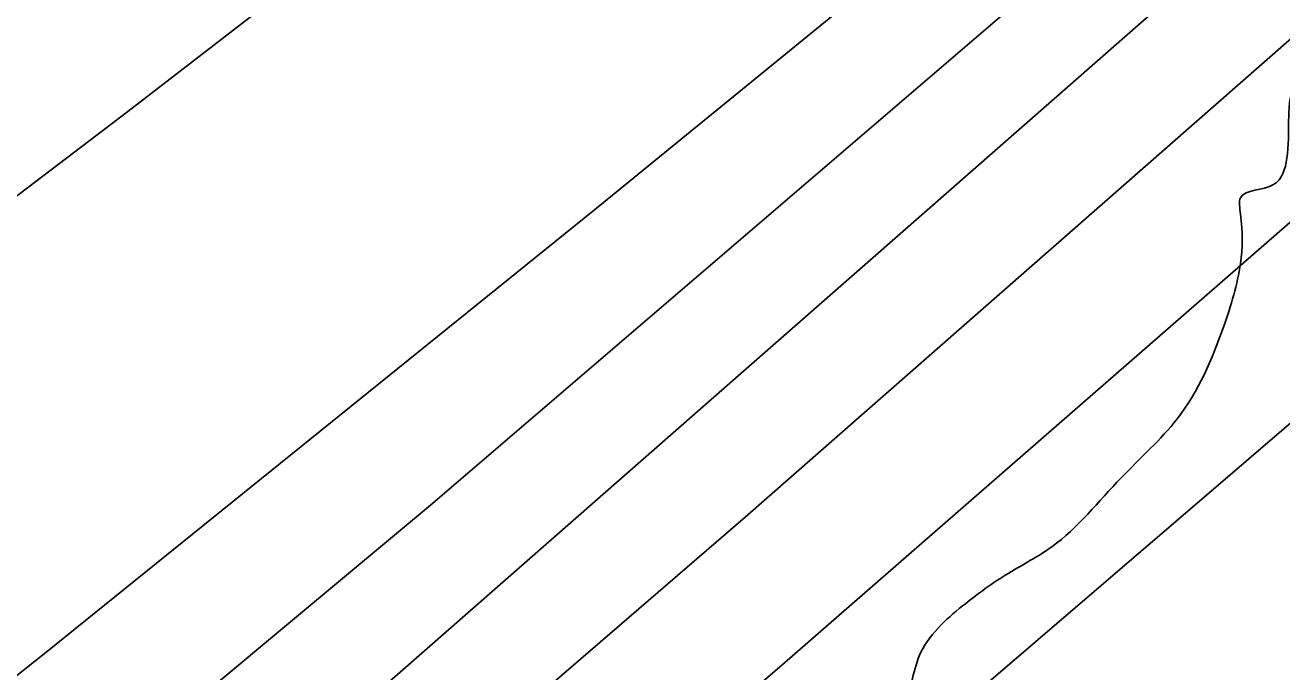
# Model space of a CAD drawing. Extents: x 3329297 to 3367176, y 649250 to 674653.
# Drawn here: x 3340959 to 3341106.8, y 660510.5 to 660586.6 of the extents above; entities that cross this region are included whole.
import ezdxf

# ---------------------------------------------------------------- set-up
doc = ezdxf.new("R2010")
doc.units = 0
for name, color, linetype in [('V-RIVR-EDGE', 7, 'Continuous'), ('V-TOPO-DPTH', 7, 'Continuous'), ('V-TOPO-MINR', 7, 'Continuous'), ('V-TOPO-WATR', 7, 'Continuous')]:
    doc.layers.add(name, color=color, linetype=linetype)

msp = doc.modelspace()

# ---------------------------------------------------------------- linework, layer by layer
at = {"layer": 'V-RIVR-EDGE'}
msp.add_spline([(3340543.4914477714, 660085.6001921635), (3340562.914081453, 660098.7374668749), (3340575.7249264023, 660104.1350310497), (3340585.045565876, 660109.5412254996), (3340589.7030088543, 660111.0809208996), (3340590.8616160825, 660109.1390410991), (3340597.8055880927, 660094.3853574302), (3340601.294834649, 660093.9889265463), (3340606.3391193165, 660095.1398624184), (3340606.7317145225, 660097.0779065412), (3340606.3535031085, 660100.9568715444), (3340599.7887014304, 660112.2193908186), (3340596.700680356, 660118.0440713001), (3340597.483952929, 660121.1445583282), (3340599.8184279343, 660124.2412096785), (3340602.9246684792, 660125.7847407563), (3340609.527826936, 660130.0342458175), (3340610.698900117, 660133.1337739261), (3340611.101084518, 660138.9498241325), (3340614.2102018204, 660141.6567570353), (3340620.4198061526, 660143.5804173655), (3340627.023923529, 660148.2177230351), (3340632.8524396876, 660152.8569465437), (3340639.8462755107, 660158.2688945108), (3340647.223117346, 660161.740880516), (3340655.761443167, 660164.4343885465), (3340667.017250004, 660168.2845859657), (3340677.109655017, 660172.137660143), (3340684.4845790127, 660174.8340449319), (3340692.645652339, 660181.7943185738), (3340699.2516875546, 660187.2072254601), (3340702.746687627, 660189.1375982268), (3340709.348887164, 660192.9993026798), (3340717.504206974, 660197.6327726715), (3340731.876802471, 660207.2923078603), (3340748.18744209, 660216.5592478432), (3340768.3808823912, 660227.7556016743), (3340779.2508064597, 660232.3823592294), (3340792.457123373, 660240.8813693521), (3340805.6691938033, 660251.7071831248), (3340823.923631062, 660262.9083315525), (3340832.0741562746, 660265.6027985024), (3340837.9036313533, 660270.6298226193), (3340847.2357778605, 660280.6896243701), (3340854.2305726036, 660286.4893729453), (3340861.210983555, 660286.4721123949), (3340868.9756259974, 660289.9431394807), (3340876.746980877, 660296.1287708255), (3340884.9099720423, 660303.8646456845), (3340891.518884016, 660310.4409543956), (3340896.967270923, 660318.183541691), (3340903.5771418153, 660325.1476510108), (3340904.3652089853, 660330.1871410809), (3340904.763557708, 660334.4519888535), (3340908.648276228, 660337.1570039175), (3340912.5320358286, 660339.4742183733), (3340913.7059857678, 660343.7371483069), (3340916.828527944, 660351.8732897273), (3340921.888155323, 660359.2290353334), (3340933.1679351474, 660372.774247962), (3340942.5000816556, 660382.8340497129), (3340944.454427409, 660389.0340648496), (3340947.5645036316, 660392.1287983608), (3340951.448263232, 660394.4460128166), (3340956.112418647, 660398.7003124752), (3340965.446482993, 660409.5357154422), (3340972.0544360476, 660415.7242235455), (3340980.211673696, 660421.1332947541), (3340987.990699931, 660430.4213309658), (3340991.8907611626, 660439.3311557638), (3340994.621667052, 660445.9170536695), (3341001.24112714, 660456.7591690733), (3341008.2359218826, 660462.5589176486), (3341019.498441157, 660469.1237193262), (3341022.613311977, 660474.1574558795), (3341027.2765084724, 660478.0239549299), (3341033.1040657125, 660482.2753778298), (3341044.373297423, 660491.5547837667), (3341056.806889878, 660501.2191135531), (3341062.2485643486, 660506.2470965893), (3341064.202910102, 660512.447111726), (3341069.258701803, 660518.2516548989), (3341074.6974995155, 660522.11623611), (3341079.7465787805, 660525.206175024), (3341087.9105288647, 660533.329850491), (3341094.5203997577, 660540.2939598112), (3341099.9764580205, 660551.1389519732), (3341101.9336805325, 660558.5023689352), (3341101.9480643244, 660564.3193780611), (3341101.952858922, 660566.2583811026), (3341105.8347006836, 660567.7999943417), (3341107.3935744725, 660570.8985635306), (3341108.1902719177, 660579.4282590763), (3341109.3584683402, 660581.3643853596), (3341111.6881487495, 660582.5220336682), (3341116.3455917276, 660584.0617290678), (3341119.065949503, 660586.381820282), (3341131.896931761, 660599.9231972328), (3341130.739283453, 660602.2528776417), (3341129.581635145, 660604.5825580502), (3341130.368743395, 660609.2342475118), (3341131.1500981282, 660611.5591333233), (3341134.259215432, 660614.2660662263), (3341139.7008899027, 660619.2940492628), (3341147.4684091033, 660623.9284781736), (3341155.2455175, 660632.440913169), (3341160.3061037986, 660640.1844593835), (3341161.8716900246, 660645.9976328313), (3341164.5891710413, 660647.1543222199), (3341171.9602593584, 660648.2995045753), (3341176.6263326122, 660653.3294054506), (3341185.565883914, 660661.4511630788), (3341197.2209983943, 660669.9540088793), (3341202.6521247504, 660670.7161852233), (3341208.8665236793, 660674.5788485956), (3341212.760831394, 660681.1618697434), (3341218.9771481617, 660685.8001343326), (3341223.6326733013, 660686.5642285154), (3341228.2968287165, 660690.8185281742), (3341239.5574301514, 660696.6077286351), (3341242.2729933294, 660696.9888168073), (3341247.6974072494, 660695.0363888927), (3341251.9651317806, 660695.8014419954), (3341254.6893252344, 660699.6727356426), (3341257.8080317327, 660706.2576746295), (3341265.1944627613, 660713.6076667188), (3341272.184462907, 660717.4684122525), (3341278.781867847, 660719.3911136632), (3341285.772826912, 660723.6396598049), (3341288.108260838, 660727.1241117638), (3341288.8924923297, 660730.6123994), (3341291.613809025, 660733.3202912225), (3341297.446160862, 660739.5107171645), (3341303.6653543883, 660745.3123835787), (3341316.4819528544, 660753.0367514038), (3341337.853178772, 660770.047237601), (3341347.558742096, 660774.2890713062), (3341351.8187952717, 660771.951719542), (3341356.473361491, 660772.3280131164), (3341359.1965960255, 660775.811506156), (3341357.6645719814, 660783.5713540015), (3341359.220569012, 660785.5065213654), (3341364.271566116, 660789.372061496), (3341367.762730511, 660789.7512318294), (3341372.796467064, 660786.6363610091), (3341377.4443208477, 660784.2980503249), (3341380.160842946, 660785.0669391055), (3341385.2080043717, 660787.3812768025), (3341385.989359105, 660789.7061626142), (3341386.782220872, 660796.6846557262), (3341388.726977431, 660799.0066647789), (3341390.6707750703, 660800.9408732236), (3341401.9342532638, 660807.89347551), (3341425.6217347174, 660820.6324014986), (3341448.153485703, 660836.476609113), (3341459.422717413, 660845.7560150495), (3341473.402717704, 660853.4775061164), (3341492.824392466, 660866.2269802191), (3341509.523791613, 660875.8807618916), (3341528.938753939, 660885.915631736), (3341568.151684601, 660904.045409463), (3341576.690010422, 660906.7389174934), (3341582.5185265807, 660911.3781410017), (3341589.123602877, 660916.4032472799), (3341596.893039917, 660921.8132774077), (3341605.0474008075, 660926.0589467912), (3341608.92732473, 660926.8249588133), (3341613.1921725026, 660926.4266100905), (3341626.0001406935, 660930.66077244), (3341639.199745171, 660936.445178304), (3341658.2278658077, 660946.8688076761), (3341680.752904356, 660959.9984110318), (3341702.888224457, 660972.3533720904), (3341720.74910759, 660981.2286757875), (3341737.4389175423, 660987.0044513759), (3341750.2583927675, 660995.8922210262), (3341758.0374190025, 661005.180257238), (3341780.965600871, 661024.5137114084), (3341791.861415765, 661039.6110853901), (3341805.0811575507, 661053.53930403), (3341819.4767671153, 661072.5060538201), (3341836.1982214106, 661091.0792494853), (3341848.268945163, 661110.8273540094), (3341856.8322028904, 661123.6036778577), (3341870.057698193, 661139.8587001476), (3341888.3274781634, 661157.26465831), (3341900.0008121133, 661173.1357156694), (3341908.955706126, 661187.4622830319), (3341921.8087435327, 661209.9230739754), (3341929.992830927, 661226.1905622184), (3341939.3412790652, 661242.8429743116), (3341942.0606779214, 661244.7752649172), (3341943.2221619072, 661243.996786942), (3341944.7532270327, 661235.8491384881), (3341949.4068343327, 661235.8376314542), (3341954.453036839, 661237.7641685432), (3341956.0138284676, 661241.6383389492), (3341951.365974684, 661243.9766496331), (3341950.598044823, 661247.0809723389), (3341950.996393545, 661251.345820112), (3341952.956492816, 661259.8726388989), (3341955.7017824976, 661272.2755459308), (3341958.461455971, 661290.4954620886), (3341960.819903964, 661303.2871286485), (3341965.1288620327, 661320.7276079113), (3341976.056321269, 661348.6224019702), (3341983.4868625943, 661373.811222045), (3341990.917403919, 661399.0000421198), (3341994.849109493, 661420.7072869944), (3341995.6573139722, 661433.890589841), (3341998.3795895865, 661436.9862822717), (3342001.0922760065, 661436.2039686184), (3342003.8126337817, 661438.5240598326), (3342004.2138592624, 661443.9523094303), (3342004.2435857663, 661455.9741282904), (3342002.7058082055, 661461.4071724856), (3342004.265640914, 661464.8935422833), (3342009.323350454, 661471.4736866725), (3342020.6012124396, 661484.2432980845), (3342033.8305434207, 661502.049522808), (3342040.824379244, 661507.4614707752), (3342045.880170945, 661513.2660139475), (3342046.2785196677, 661517.5308617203), (3342044.356777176, 661524.5160672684), (3342045.910856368, 661525.6756334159), (3342047.074258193, 661525.6727566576), (3342052.109912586, 661523.3334870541), (3342053.276191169, 661524.4940121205), (3342063.0066863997, 661538.8186616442), (3342071.181184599, 661551.2081438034), (3342074.6876917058, 661557.7921238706), (3342082.474389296, 661570.1825649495), (3342088.6955006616, 661576.7598325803), (3342099.5826852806, 661588.3670010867), (3342104.251635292, 661594.5603037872), (3342110.4909661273, 661608.5057829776), (3342119.844208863, 661627.0971981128), (3342128.4026719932, 661637.934518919), (3342135.407055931, 661647.6122735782), (3342140.076005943, 661653.8055762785), (3342142.021721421, 661656.5153859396), (3342148.257216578, 661668.9096626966), (3342155.6446065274, 661676.6474553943), (3342159.1559082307, 661685.1704385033), (3342161.490383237, 661688.2670898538), (3342166.538503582, 661690.9692281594), (3342169.669676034, 661702.5955750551), (3342177.460209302, 661716.5372185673), (3342191.469936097, 661736.2805284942), (3342210.1438183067, 661760.2781380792), (3342224.1516272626, 661779.2458467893), (3342232.3280433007, 661792.4109301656), (3342242.058538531, 661806.7355796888), (3342247.5088432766, 661815.2537682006), (3342252.9773674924, 661831.1401682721), (3342263.108129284, 661850.5052667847), (3342268.945275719, 661858.6346957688), (3342277.124568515, 661872.9631809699), (3342284.1519665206, 661891.9481502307), (3342293.1116551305, 661908.2137206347), (3342302.4572265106, 661923.7027309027), (3342310.251595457, 661939.1955768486), (3342314.9272579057, 661948.1034838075), (3342327.38098767, 661965.9116263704), (3342325.8480047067, 661973.2836736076), (3342327.4097552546, 661977.5456446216), (3342330.909549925, 661981.4150204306), (3342336.351224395, 661986.4430034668), (3342339.4708898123, 661993.415743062), (3342342.5991855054, 662003.8786881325), (3342345.322420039, 662007.3621811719), (3342350.3782117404, 662013.1667243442), (3342354.659361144, 662019.3609859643), (3342356.613706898, 662025.561001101), (3342357.4104043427, 662034.0906966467), (3342360.525275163, 662039.1244331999), (3342366.7473454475, 662046.0895014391), (3342373.76131858, 662059.645262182), (3342381.54993401, 662072.8113044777), (3342385.4595844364, 662085.5991353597), (3342390.535513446, 662099.5474913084), (3342396.371700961, 662107.2891196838), (3342399.102606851, 662113.8750175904), (3342402.611990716, 662121.6223994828), (3342413.5327375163, 662146.8025892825), (3342430.7004865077, 662189.0306631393), (3342441.9984858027, 662209.9440873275), (3342453.6986694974, 662236.6735617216), (3342465.0033812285, 662260.3015901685), (3342466.577597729, 662269.604969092), (3342471.6592802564, 662285.880128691), (3342476.3378194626, 662295.9514374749), (3342481.002933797, 662300.5935377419), (3342482.9534438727, 662305.2423504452), (3342483.3498747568, 662308.7315970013), (3342487.6415722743, 662319.1916653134), (3342491.543551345, 662328.8770913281), (3342501.6752720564, 662348.6299904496), (3342505.195204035, 662360.6431790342), (3342509.1106079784, 662375.757813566), (3342511.4767273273, 662391.6518849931), (3342513.821750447, 662399.0143430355), (3342520.439292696, 662409.0808572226), (3342525.899186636, 662421.4770518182), (3342528.6415995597, 662432.716557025), (3342531.4070265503, 662453.2632768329), (3342534.966274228, 662481.1762903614), (3342536.9455518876, 662497.459121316), (3342541.24779752, 662512.1849963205), (3342547.487128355, 662526.1304755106), (3342556.0465504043, 662537.3555969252), (3342563.044221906, 662544.3187473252), (3342566.1619694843, 662550.5158857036), (3342570.4622972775, 662564.4661594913), (3342572.439657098, 662579.973389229), (3342576.331088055, 662585.3930085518), (3342582.165357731, 662592.3590357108), (3342585.6804951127, 662602.4332212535), (3342587.2422456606, 662606.6951922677), (3342589.967398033, 662610.9542865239), (3342595.040450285, 662623.7392406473), (3342596.6204203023, 662635.3694232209), (3342599.3561207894, 662643.8943241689), (3342600.1403522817, 662647.3826118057), (3342599.367627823, 662648.5479314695), (3342596.6606949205, 662651.657048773), (3342596.668366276, 662654.75945364), (3342598.614081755, 662657.4692633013), (3342603.666037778, 662661.7226040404), (3342609.8957794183, 662671.7900771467), (3342617.692066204, 662688.0585243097), (3342629.776214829, 662713.2358373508), (3342637.576337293, 662731.0554869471), (3342640.6998383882, 662739.5794289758), (3342640.71422218, 662745.3964381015), (3342640.349435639, 662754.7046116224), (3342641.9102272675, 662758.5787820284), (3342645.0203034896, 662761.6735155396), (3342647.743538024, 662765.1570085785), (3342646.2469940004, 662787.2654789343), (3342646.2748026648, 662798.5116965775), (3342641.6864018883, 662824.8936449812), (3342639.8097286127, 662850.1054791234), (3342639.08015553, 662868.7218261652), (3342640.6783450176, 662887.7202202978), (3342641.5066868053, 662909.0473359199), (3342647.7719084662, 662933.4634315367), (3342652.435104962, 662937.3299305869), (3342653.605219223, 662940.041658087), (3342648.964077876, 662945.0945730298), (3342648.97462599, 662949.3603797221), (3342652.485927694, 662957.8833628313), (3342654.4249307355, 662957.878568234), (3342659.0785380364, 662957.8670612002), (3342659.476886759, 662962.131908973), (3342659.507572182, 662974.5415284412), (3342659.933729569, 662990.052593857), (3342664.6314471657, 663007.8799148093), (3342672.024590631, 663017.944511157), (3342675.915062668, 663022.9763298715), (3342675.9284875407, 663028.4055383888), (3342675.949583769, 663036.9371517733), (3342675.5991810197, 663052.0623344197), (3342676.407385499, 663065.2456372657), (3342679.5375990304, 663076.484183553), (3342687.737988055, 663099.3442821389), (3342701.0315666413, 663143.1331476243), (3342700.6552730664, 663147.7877138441), (3342703.78260984, 663157.8628583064), (3342713.537078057, 663181.8825230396), (3342722.904704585, 663206.2909473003), (3342727.5880383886, 663218.3012591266), (3342731.8672699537, 663223.7199195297), (3342732.2713721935, 663230.3115709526), (3342732.6898582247, 663242.7202315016), (3342732.7061598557, 663249.312841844), (3342733.113138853, 663257.0678950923), (3342739.7517773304, 663275.6660226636), (3342750.2923948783, 663303.9495762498), (3342759.6696106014, 663332.236006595), (3342762.0261407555, 663344.252071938), (3342764.0111719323, 663362.8617065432), (3342765.979901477, 663374.8787308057), (3342766.3763323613, 663378.3679773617), (3342765.2206018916, 663381.473258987), (3342765.616073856, 663384.5747049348), (3342766.794818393, 663390.7766379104), (3342769.9173605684, 663398.9127793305), (3342771.873624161, 663405.8883956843), (3342776.945717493, 663418.2855491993), (3342777.366121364, 663431.4698109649), (3342779.338686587, 663445.0380376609), (3342776.67490506, 663465.5981823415), (3342775.957797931, 663489.2559372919), (3342776.008620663, 663509.8093695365), (3342772.919640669, 663515.2462494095), (3342764.0136515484, 663520.6975130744), (3342756.6483167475, 663521.8791343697), (3342756.2681874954, 663524.9824981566), (3342757.4411785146, 663528.8576274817), (3342761.3230202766, 663530.3992407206), (3342772.565402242, 663528.8202296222), (3342774.5053642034, 663529.2032356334), (3342775.6773963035, 663532.6905643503), (3342776.8618943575, 663541.2193009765), (3342775.407542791, 663580.3909980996), (3342775.8356180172, 663596.6776647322), (3342776.259857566, 663611.4131289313), (3342776.2732824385, 663616.8423374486), (3342776.6879327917, 663627.6997955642), (3342781.3683898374, 663638.546705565), (3342786.133231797, 663683.5200691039), (3342792.4579064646, 663731.9798024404), (3342794.8681361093, 663765.7127018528), (3342797.6230149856, 663781.9936149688), (3342805.9442278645, 663853.71659021), (3342813.8622974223, 663919.2357146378), (3342817.067306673, 663960.722708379), (3342819.496714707, 664002.2116199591), (3342819.943009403, 664025.8664981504), (3342819.968900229, 664036.3371145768), (3342818.0605826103, 664048.7515286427), (3342817.7111387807, 664064.2645118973), (3342816.412489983, 664076.7034879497)], degree=3, dxfattribs=at)
at = {"layer": 'V-TOPO-DPTH'}
for points in [[(3341399.4530781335, 660896.7134062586), (3341297.6341237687, 660800.8333763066), (3341240.3300494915, 660748.0060120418), (3341182.300232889, 660696.0060155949), (3341123.181802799, 660645.2470708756), (3341063.337630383, 660595.3154939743), (3341025.998747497, 660564.8265952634), (3340961.460218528, 660512.7719007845), (3340896.511523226, 660461.2406048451), (3340830.947578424, 660410.4944067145), (3340764.97346729, 660360.2716071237)], [(3340764.97346729, 660360.2716071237), (3340830.947578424, 660410.4944067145), (3340896.511523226, 660461.2406048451), (3340961.460218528, 660512.7719007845), (3341025.998747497, 660564.8265952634), (3341063.337630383, 660595.3154939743), (3341123.181802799, 660645.2470708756), (3341182.300232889, 660696.0060155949), (3341240.3300494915, 660748.0060120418), (3341297.6341237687, 660800.8333763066), (3341399.4530781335, 660896.7134062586)], [(3339745.7629609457, 659659.3906638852), (3339849.8791519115, 659714.3112210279), (3339953.5700940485, 659770.0495498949), (3340230.5478980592, 659921.0404100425), (3340258.0009973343, 659936.2393247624), (3340285.318258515, 659951.675017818), (3340312.431762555, 659967.4658783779), (3340339.4094285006, 659983.4935172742), (3340364.571094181, 659998.6652687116), (3340384.570961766, 660011.1215975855), (3340404.3185727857, 660023.9541262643), (3340423.687798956, 660037.3509546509), (3340442.8047685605, 660051.1239828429), (3340461.634009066, 660065.305845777), (3340480.3324093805, 660079.6558250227), (3340498.834549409, 660094.257978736), (3340517.205849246, 660109.0282487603), (3340778.816356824, 660322.2953825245), (3340890.0612899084, 660414.5289515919), (3341000.2633092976, 660507.9720090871), (3341108.9009581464, 660603.2292992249), (3341216.4956933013, 660699.6960777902), (3341401.1306414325, 660868.0172577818)], [(3339745.7629609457, 659659.3906638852), (3339849.8791519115, 659714.3112210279), (3339953.5700940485, 659770.0495498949), (3340230.5478980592, 659921.0404100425), (3340258.0009973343, 659936.2393247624), (3340285.318258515, 659951.675017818), (3340312.431762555, 659967.4658783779), (3340339.4094285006, 659983.4935172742), (3340364.571094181, 659998.6652687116), (3340384.570961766, 660011.1215975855), (3340404.3185727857, 660023.9541262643), (3340423.687798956, 660037.3509546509), (3340442.8047685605, 660051.1239828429), (3340461.634009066, 660065.305845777), (3340480.3324093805, 660079.6558250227), (3340498.834549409, 660094.257978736), (3340517.205849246, 660109.0282487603), (3340778.816356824, 660322.2953825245), (3340890.0612899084, 660414.5289515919), (3341000.2633092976, 660507.9720090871), (3341108.9009581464, 660603.2292992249), (3341216.4956933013, 660699.6960777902), (3341401.1306414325, 660868.0172577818)], [(3341432.790747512, 660846.7456759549), (3341048.315752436, 660511.5524654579), (3340928.2805849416, 660408.4227241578), (3340807.2701891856, 660306.467626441), (3340684.7969510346, 660206.2744940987), (3340561.348484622, 660107.2560053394), (3340321.8449681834, 659917.9813265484), (3340317.3612768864, 659914.5602206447), (3340312.8041726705, 659911.2436793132), (3340308.1369490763, 659908.0839848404), (3340303.3963125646, 659905.02885494), (3340207.7833793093, 659845.6875660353), (3340154.872659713, 659813.5763583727), (3340101.551107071, 659782.1790691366), (3340047.6133048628, 659751.8526575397), (3339993.2646696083, 659722.2401643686), (3339363.8603762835, 659387.4084536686)], [(3339363.8603762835, 659387.4084536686), (3339993.2646696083, 659722.2401643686), (3340047.6133048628, 659751.8526575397), (3340101.551107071, 659782.1790691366), (3340154.872659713, 659813.5763583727), (3340207.7833793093, 659845.6875660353), (3340303.3963125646, 659905.02885494), (3340308.1369490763, 659908.0839848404), (3340312.8041726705, 659911.2436793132), (3340317.3612768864, 659914.5602206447), (3340321.8449681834, 659917.9813265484), (3340561.348484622, 660107.2560053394), (3340684.7969510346, 660206.2744940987), (3340807.2701891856, 660306.467626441), (3340928.2805849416, 660408.4227241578), (3341048.315752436, 660511.5524654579), (3341432.790747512, 660846.7456759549)], [(3341298.39411045, 660829.188496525), (3340971.097362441, 660576.393135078), (3340900.8727727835, 660523.0491353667), (3340830.0908563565, 660470.4681147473), (3340758.472949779, 660419.0315627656), (3340686.297716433, 660368.3579898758), (3340603.1908847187, 660311.0011149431), (3340572.228790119, 660289.4684180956), (3340541.3706405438, 660267.788887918), (3340510.6684085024, 660245.8891077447), (3340480.070121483, 660223.842494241), (3340449.482700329, 660201.7801934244), (3340418.8058174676, 660179.8438159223), (3340387.9947420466, 660158.0963233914), (3340357.094204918, 660136.4747541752), (3340265.019051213, 660072.4688179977), (3340243.8221238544, 660058.0278247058), (3340222.4498989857, 660043.8566870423), (3340200.8147278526, 660030.0903328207), (3340179.0042592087, 660016.5938342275), (3339533.6006290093, 659625.5657485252)], [(3341298.39411045, 660829.188496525), (3340971.097362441, 660576.393135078), (3340900.8727727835, 660523.0491353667), (3340830.0908563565, 660470.4681147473), (3340758.472949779, 660419.0315627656), (3340686.297716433, 660368.3579898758), (3340603.1908847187, 660311.0011149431), (3340572.228790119, 660289.4684180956), (3340541.3706405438, 660267.788887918), (3340510.6684085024, 660245.8891077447), (3340480.070121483, 660223.842494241), (3340449.482700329, 660201.7801934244), (3340418.8058174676, 660179.8438159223), (3340387.9947420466, 660158.0963233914), (3340357.094204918, 660136.4747541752), (3340265.019051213, 660072.4688179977), (3340243.8221238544, 660058.0278247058), (3340222.4498989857, 660043.8566870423), (3340200.8147278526, 660030.0903328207), (3340179.0042592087, 660016.5938342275), (3339533.6006290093, 659625.5657485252)]]:
    msp.add_lwpolyline(points, dxfattribs=at)
at = {"layer": 'V-TOPO-MINR'}
for points in [[(3340764.97346729, 660360.2716071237), (3340830.947578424, 660410.4944067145), (3340896.511523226, 660461.2406048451), (3340961.460218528, 660512.7719007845), (3341025.998747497, 660564.8265952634), (3341063.337630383, 660595.3154939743), (3341123.181802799, 660645.2470708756), (3341182.300232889, 660696.0060155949), (3341240.3300494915, 660748.0060120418), (3341297.6341237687, 660800.8333763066), (3341399.4530781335, 660896.7134062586)], [(3340768.8512958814, 660334.572685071), (3340921.429212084, 660459.0576447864), (3341006.6964650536, 660530.1210302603), (3341090.946220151, 660602.3465340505), (3341173.6697284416, 660676.3152153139), (3341255.37573886, 660751.4460148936), (3341400.108951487, 660887.3480350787)], [(3339745.7629609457, 659659.3906638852), (3339849.8791519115, 659714.3112210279), (3339953.5700940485, 659770.0495498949), (3340230.5478980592, 659921.0404100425), (3340258.0009973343, 659936.2393247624), (3340285.318258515, 659951.675017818), (3340312.431762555, 659967.4658783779), (3340339.4094285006, 659983.4935172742), (3340364.571094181, 659998.6652687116), (3340384.570961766, 660011.1215975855), (3340404.3185727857, 660023.9541262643), (3340423.687798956, 660037.3509546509), (3340442.8047685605, 660051.1239828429), (3340461.634009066, 660065.305845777), (3340480.3324093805, 660079.6558250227), (3340498.834549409, 660094.257978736), (3340517.205849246, 660109.0282487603), (3340778.816356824, 660322.2953825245), (3340890.0612899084, 660414.5289515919), (3341000.2633092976, 660507.9720090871), (3341108.9009581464, 660603.2292992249), (3341216.4956933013, 660699.6960777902), (3341401.1306414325, 660868.0172577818)], [(3339808.863243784, 659599.7072081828), (3339913.1339379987, 659656.2716887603), (3340016.0058160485, 659715.3419421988), (3340117.94514999, 659776.0827108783), (3340299.5377523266, 659887.283928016), (3340309.872956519, 659893.8353836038), (3340320.0651825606, 659900.5953225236), (3340330.042941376, 659907.6679864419), (3340339.877722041, 659914.9491336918), (3340512.33105262, 660046.8132999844), (3340607.6433161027, 660120.9752883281), (3340702.1005299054, 660196.1926438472), (3340795.2751691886, 660272.9930501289), (3340887.594758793, 660350.848823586), (3341466.2755704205, 660847.28247677)], [(3339565.772365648, 659521.8028398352), (3340066.68124019, 659788.157829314), (3340102.1489726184, 659807.0312256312), (3340137.6091388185, 659825.9188167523), (3340173.057955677, 659844.827700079), (3340208.4992063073, 659863.7507782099), (3340264.780696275, 659893.8227661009), (3340272.0356901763, 659897.7896143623), (3340279.237613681, 659901.8485406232), (3340286.3599315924, 659906.045583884), (3340293.4291791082, 659910.3347051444), (3340306.1932488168, 659918.2484369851), (3340308.070869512, 659919.5431962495), (3340308.670601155, 659920.0115154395), (3340633.5062336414, 660183.7944495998), (3340771.443963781, 660297.346205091), (3340908.350153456, 660412.1119202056), (3341043.7090324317, 660528.6985747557), (3341178.0363709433, 660646.4991889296), (3341402.114637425, 660845.6754422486)], [(3339533.6006290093, 659625.5657485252), (3340179.0042592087, 660016.5938342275), (3340200.8147278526, 660030.0903328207), (3340222.4498989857, 660043.8566870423), (3340243.8221238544, 660058.0278247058), (3340265.019051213, 660072.4688179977), (3340357.094204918, 660136.4747541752), (3340387.9947420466, 660158.0963233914), (3340418.8058174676, 660179.8438159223), (3340449.482700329, 660201.7801934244), (3340480.070121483, 660223.842494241), (3340510.6684085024, 660245.8891077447), (3340541.3706405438, 660267.788887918), (3340572.228790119, 660289.4684180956), (3340603.1908847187, 660311.0011149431), (3340686.297716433, 660368.3579898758), (3340758.472949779, 660419.0315627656), (3340830.0908563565, 660470.4681147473), (3340900.8727727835, 660523.0491353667), (3340971.097362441, 660576.393135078), (3341298.39411045, 660829.188496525)]]:
    msp.add_lwpolyline(points, dxfattribs=at)
at = {"layer": 'V-TOPO-WATR'}
msp.add_lwpolyline([(3339363.8603762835, 659387.4084536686), (3339993.2646696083, 659722.2401643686), (3340047.6133048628, 659751.8526575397), (3340101.551107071, 659782.1790691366), (3340154.872659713, 659813.5763583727), (3340207.7833793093, 659845.6875660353), (3340303.3963125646, 659905.02885494), (3340308.1369490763, 659908.0839848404), (3340312.8041726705, 659911.2436793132), (3340317.3612768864, 659914.5602206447), (3340321.8449681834, 659917.9813265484), (3340561.348484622, 660107.2560053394), (3340684.7969510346, 660206.2744940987), (3340807.2701891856, 660306.467626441), (3340928.2805849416, 660408.4227241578), (3341048.315752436, 660511.5524654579), (3341432.790747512, 660846.7456759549)], dxfattribs=at)

doc.saveas('drawing.dxf')
